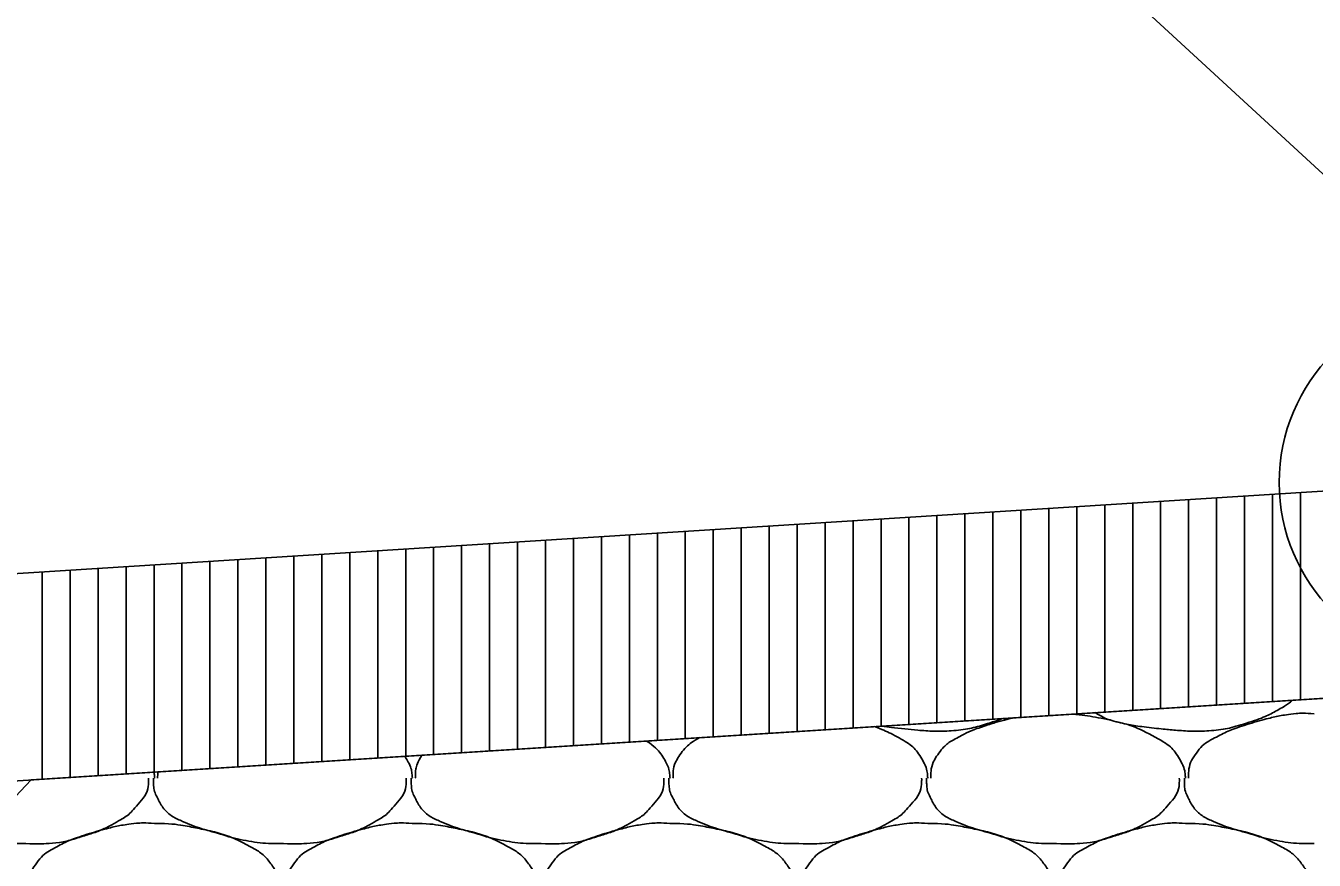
# Model space of a CAD drawing. Extents: x 1373719 to 1374161, y 379835 to 380167.
# Drawn here: x 1373959.459 to 1373961.763, y 379923.674 to 379925.166 of the extents above; entities that cross this region are included whole.
import ezdxf

# ---------------------------------------------------------------- set-up
doc = ezdxf.new("R2010")
doc.units = 0
for name, color, linetype in [('ACHM Surface', 7, 'Continuous'), ('Aggregate Base Course', 7, 'Continuous'), ('GREEN_TXT', 7, 'Continuous'), ('Pavement Layers', 7, 'Continuous'), ('SIGNATURE', 7, 'Continuous')]:
    doc.layers.add(name, color=color, linetype=linetype)

msp = doc.modelspace()

# ---------------------------------------------------------------- linework, layer by layer
msp.add_line((1373942.5249, 379923.119), (1373962.0249, 379924.3496))
at = {"layer": 'ACHM Surface'}
for p, q in [((1373961.638, 379923.9549), (1373961.638, 379924.3252)), ((1373961.688, 379923.9581), (1373961.688, 379924.3283)), ((1373961.738, 379923.9612), (1373961.738, 379924.3315)), ((1373961.288, 379923.9328), (1373961.288, 379924.3031)), ((1373961.338, 379923.936), (1373961.338, 379924.3062)), ((1373961.388, 379923.9391), (1373961.388, 379924.3094)), ((1373961.438, 379923.9423), (1373961.438, 379924.3125)), ((1373961.488, 379923.9454), (1373961.488, 379924.3157)), ((1373961.538, 379923.9486), (1373961.538, 379924.3188)), ((1373961.588, 379923.9518), (1373961.588, 379924.322)), ((1373960.888, 379923.9076), (1373960.888, 379924.2778)), ((1373960.938, 379923.9107), (1373960.938, 379924.281)), ((1373960.988, 379923.9139), (1373960.988, 379924.2841)), ((1373961.038, 379923.917), (1373961.038, 379924.2873)), ((1373961.088, 379923.9202), (1373961.088, 379924.2904)), ((1373961.138, 379923.9234), (1373961.138, 379924.2936)), ((1373961.188, 379923.9265), (1373961.188, 379924.2968)), ((1373961.238, 379923.9297), (1373961.238, 379924.2999)), ((1373960.538, 379923.8855), (1373960.538, 379924.2557)), ((1373960.588, 379923.8887), (1373960.588, 379924.2589)), ((1373960.638, 379923.8918), (1373960.638, 379924.262)), ((1373960.688, 379923.895), (1373960.688, 379924.2652)), ((1373960.738, 379923.8981), (1373960.738, 379924.2684)), ((1373960.788, 379923.9013), (1373960.788, 379924.2715)), ((1373960.838, 379923.9044), (1373960.838, 379924.2747)), ((1373960.188, 379923.8634), (1373960.188, 379924.2336)), ((1373960.238, 379923.8666), (1373960.238, 379924.2368)), ((1373960.288, 379923.8697), (1373960.288, 379924.24)), ((1373960.338, 379923.8729), (1373960.338, 379924.2431)), ((1373960.388, 379923.876), (1373960.388, 379924.2463)), ((1373960.438, 379923.8792), (1373960.438, 379924.2494)), ((1373960.488, 379923.8823), (1373960.488, 379924.2526)), ((1373959.838, 379923.8413), (1373959.838, 379924.2116)), ((1373959.888, 379923.8445), (1373959.888, 379924.2147)), ((1373959.938, 379923.8476), (1373959.938, 379924.2179)), ((1373959.988, 379923.8508), (1373959.988, 379924.221)), ((1373960.038, 379923.8539), (1373960.038, 379924.2242)), ((1373960.088, 379923.8571), (1373960.088, 379924.2273)), ((1373960.138, 379923.8603), (1373960.138, 379924.2305)), ((1373959.488, 379923.8192), (1373959.488, 379924.1895)), ((1373959.538, 379923.8224), (1373959.538, 379924.1926)), ((1373959.588, 379923.8255), (1373959.588, 379924.1958)), ((1373959.638, 379923.8287), (1373959.638, 379924.1989)), ((1373959.688, 379923.8319), (1373959.688, 379924.2021)), ((1373959.738, 379923.835), (1373959.738, 379924.2052)), ((1373959.788, 379923.8382), (1373959.788, 379924.2084))]:
    msp.add_line(p, q, dxfattribs=at)
at = {"layer": 'Aggregate Base Course'}
for points in [[(1373961.7239, 379923.9603), (1373961.7181, 379923.9551), (1373961.712, 379923.9509), (1373961.6869, 379923.9366), (1373961.669, 379923.928), (1373961.6237, 379923.9136), (1373961.5982, 379923.9071), (1373961.5587, 379923.9047), (1373961.5454, 379923.9046), (1373961.5124, 379923.9068), (1373961.4926, 379923.9087), (1373961.451, 379923.9133), (1373961.4295, 379923.9167), (1373961.3947, 379923.9248), (1373961.3827, 379923.931), (1373961.3709, 379923.9381)], [(1373961.3295, 379923.9354), (1373961.3485, 379923.9341), (1373961.3675, 379923.931), (1373961.4187, 379923.9205), (1373961.4484, 379923.9107), (1373961.4982, 379923.884), (1373961.5141, 379923.8701), (1373961.5298, 379923.8409), (1373961.5315, 379923.832), (1373961.5323, 379923.8221), (1373961.5324, 379923.8215), (1373961.5322, 379923.8209)], [(1373961.5376, 379923.8209), (1373961.5377, 379923.8215), (1373961.5376, 379923.8221), (1373961.5376, 379923.8227), (1373961.538, 379923.8379), (1373961.5423, 379923.8525), (1373961.552, 379923.8659), (1373961.562, 379923.8795), (1373961.5742, 379923.8875), (1373961.588, 379923.8947), (1373961.5999, 379923.9009), (1373961.6115, 379923.9067), (1373961.624, 379923.9109), (1373961.6419, 379923.9169), (1373961.6598, 379923.9223), (1373961.678, 379923.9271), (1373961.6894, 379923.9301), (1373961.7007, 379923.9325), (1373961.7122, 379923.9343), (1373961.7289, 379923.9369), (1373961.7459, 379923.9375), (1373961.7626, 379923.9361)], [(1373960.9761, 379923.9131), (1373960.99, 379923.9081), (1373961.0037, 379923.9021), (1373961.0374, 379923.884), (1373961.0533, 379923.8701), (1373961.069, 379923.8409), (1373961.0707, 379923.832), (1373961.0715, 379923.8221), (1373961.0716, 379923.8215), (1373961.0714, 379923.8209)], [(1373961.2049, 379923.9276), (1373961.1995, 379923.9254), (1373961.1941, 379923.9235), (1373961.1629, 379923.9136), (1373961.1374, 379923.9071), (1373961.0979, 379923.9047), (1373961.0846, 379923.9046), (1373961.0516, 379923.9068), (1373961.0318, 379923.9087), (1373961.0042, 379923.9118), (1373960.9963, 379923.9128), (1373960.9885, 379923.9139)], [(1373961.0768, 379923.8209), (1373961.0769, 379923.8215), (1373961.0768, 379923.8221), (1373961.0772, 379923.8379), (1373961.0815, 379923.8525), (1373961.1012, 379923.8795), (1373961.1134, 379923.8875), (1373961.1391, 379923.9009), (1373961.1507, 379923.9067), (1373961.1811, 379923.9169), (1373961.199, 379923.9223), (1373961.2195, 379923.9277), (1373961.2217, 379923.9282), (1373961.2239, 379923.9288)], [(1373960.5688, 379923.8874), (1373960.5831, 379923.8778), (1373960.5948, 379923.8658), (1373960.6082, 379923.8409), (1373960.6099, 379923.832), (1373960.6107, 379923.8221), (1373960.6108, 379923.8215), (1373960.6106, 379923.8209)], [(1373960.616, 379923.8209), (1373960.6161, 379923.8215), (1373960.616, 379923.8221), (1373960.6164, 379923.8379), (1373960.6207, 379923.8525), (1373960.6398, 379923.8787), (1373960.6512, 379923.8866), (1373960.6641, 379923.8935)], [(1373960.1362, 379923.8601), (1373960.1385, 379923.8569), (1373960.1407, 379923.8534), (1373960.1474, 379923.8409), (1373960.1491, 379923.832), (1373960.1499, 379923.8221), (1373960.15, 379923.8215), (1373960.1498, 379923.8209)], [(1373960.1552, 379923.8209), (1373960.1553, 379923.8215), (1373960.1552, 379923.8221), (1373960.1555, 379923.8365), (1373960.1591, 379923.8497), (1373960.167, 379923.8621)], [(1373959.6782, 379923.8209), (1373959.6783, 379923.8191), (1373959.6783, 379923.8173), (1373959.6782, 379923.8155), (1373959.6776, 379923.7973), (1373959.666, 379923.7814), (1373959.653, 379923.7669), (1373959.6449, 379923.7577), (1373959.6363, 379923.7511), (1373959.626, 379923.7453), (1373959.6079, 379923.735), (1373959.59, 379923.7264), (1373959.5702, 379923.7201), (1373959.5447, 379923.712), (1373959.5192, 379923.7049), (1373959.4928, 379923.7039), (1373959.4814, 379923.7035), (1373959.47, 379923.7034), (1373959.4586, 379923.7039)], [(1373959.9194, 379923.7039), (1373959.917, 379923.7039), (1373959.9146, 379923.7039), (1373959.9122, 379923.7039), (1373959.8924, 379923.7039), (1373959.8726, 379923.7058), (1373959.8528, 379923.7093), (1373959.8318, 379923.7131), (1373959.8118, 379923.7195), (1373959.7913, 379923.7254), (1373959.7736, 379923.7305), (1373959.7566, 379923.7361), (1373959.7394, 379923.7435), (1373959.7204, 379923.7517), (1373959.7045, 379923.7655), (1373959.6944, 379923.7849), (1373959.6893, 379923.7949), (1373959.6872, 379923.805), (1373959.6872, 379923.8155), (1373959.6872, 379923.8173), (1373959.6872, 379923.8191), (1373959.6872, 379923.8209)], [(1373959.6879, 379923.8319), (1373959.6884, 379923.8288), (1373959.6888, 379923.8258), (1373959.6891, 379923.8221), (1373959.6892, 379923.8215), (1373959.689, 379923.8209)], [(1373959.6944, 379923.8209), (1373959.6945, 379923.8215), (1373959.6944, 379923.8221), (1373959.6945, 379923.8259), (1373959.6948, 379923.8291), (1373959.6952, 379923.8323)], [(1373960.139, 379923.8209), (1373960.1391, 379923.8191), (1373960.1391, 379923.8173), (1373960.139, 379923.8155), (1373960.1384, 379923.7973), (1373960.1268, 379923.7814), (1373960.1138, 379923.7669), (1373960.1057, 379923.7577), (1373960.0971, 379923.7511), (1373960.0868, 379923.7453), (1373960.0687, 379923.735), (1373960.0508, 379923.7264), (1373960.031, 379923.7201), (1373960.0055, 379923.712), (1373959.98, 379923.7049), (1373959.9536, 379923.7039), (1373959.9422, 379923.7035), (1373959.9308, 379923.7034), (1373959.9194, 379923.7039)], [(1373960.3802, 379923.7039), (1373960.3778, 379923.7039), (1373960.3754, 379923.7039), (1373960.373, 379923.7039), (1373960.3532, 379923.7039), (1373960.3334, 379923.7058), (1373960.3136, 379923.7093), (1373960.2926, 379923.7131), (1373960.2726, 379923.7195), (1373960.2521, 379923.7254), (1373960.2344, 379923.7305), (1373960.2174, 379923.7361), (1373960.2002, 379923.7435), (1373960.1812, 379923.7517), (1373960.1653, 379923.7655), (1373960.1552, 379923.7849), (1373960.1501, 379923.7949), (1373960.148, 379923.805), (1373960.148, 379923.8155), (1373960.148, 379923.8173), (1373960.148, 379923.8191), (1373960.148, 379923.8209)], [(1373960.5998, 379923.8209), (1373960.5999, 379923.8191), (1373960.5999, 379923.8173), (1373960.5998, 379923.8155), (1373960.5992, 379923.7973), (1373960.5876, 379923.7814), (1373960.5746, 379923.7669), (1373960.5665, 379923.7577), (1373960.5579, 379923.7511), (1373960.5476, 379923.7453), (1373960.5295, 379923.735), (1373960.5116, 379923.7264), (1373960.4918, 379923.7201), (1373960.4663, 379923.712), (1373960.4408, 379923.7049), (1373960.4144, 379923.7039), (1373960.403, 379923.7035), (1373960.3916, 379923.7034), (1373960.3802, 379923.7039)], [(1373960.841, 379923.7039), (1373960.8386, 379923.7039), (1373960.8362, 379923.7039), (1373960.8338, 379923.7039), (1373960.814, 379923.7039), (1373960.7942, 379923.7058), (1373960.7744, 379923.7093), (1373960.7534, 379923.7131), (1373960.7334, 379923.7195), (1373960.7129, 379923.7254), (1373960.6952, 379923.7305), (1373960.6782, 379923.7361), (1373960.661, 379923.7435), (1373960.642, 379923.7517), (1373960.6261, 379923.7655), (1373960.616, 379923.7849), (1373960.6109, 379923.7949), (1373960.6088, 379923.805), (1373960.6088, 379923.8155), (1373960.6088, 379923.8173), (1373960.6088, 379923.8191), (1373960.6088, 379923.8209)], [(1373961.0606, 379923.8209), (1373961.0607, 379923.8191), (1373961.0607, 379923.8173), (1373961.0606, 379923.8155), (1373961.06, 379923.7973), (1373961.0484, 379923.7814), (1373961.0354, 379923.7669), (1373961.0273, 379923.7577), (1373961.0187, 379923.7511), (1373961.0084, 379923.7453), (1373960.9903, 379923.735), (1373960.9724, 379923.7264), (1373960.9526, 379923.7201), (1373960.9271, 379923.712), (1373960.9016, 379923.7049), (1373960.8752, 379923.7039), (1373960.8638, 379923.7035), (1373960.8524, 379923.7034), (1373960.841, 379923.7039)], [(1373961.3018, 379923.7039), (1373961.2994, 379923.7039), (1373961.297, 379923.7039), (1373961.2946, 379923.7039), (1373961.2748, 379923.7039), (1373961.255, 379923.7058), (1373961.2352, 379923.7093), (1373961.2142, 379923.7131), (1373961.1942, 379923.7195), (1373961.1737, 379923.7254), (1373961.156, 379923.7305), (1373961.139, 379923.7361), (1373961.1218, 379923.7435), (1373961.1028, 379923.7517), (1373961.0869, 379923.7655), (1373961.0768, 379923.7849), (1373961.0717, 379923.7949), (1373961.0696, 379923.805), (1373961.0696, 379923.8155), (1373961.0696, 379923.8173), (1373961.0696, 379923.8191), (1373961.0696, 379923.8209)], [(1373961.5214, 379923.8209), (1373961.5215, 379923.8191), (1373961.5215, 379923.8173), (1373961.5214, 379923.8155), (1373961.5208, 379923.7973), (1373961.5092, 379923.7814), (1373961.4962, 379923.7669), (1373961.4881, 379923.7577), (1373961.4795, 379923.7511), (1373961.4692, 379923.7453), (1373961.4511, 379923.735), (1373961.4332, 379923.7264), (1373961.4134, 379923.7201), (1373961.3879, 379923.712), (1373961.3624, 379923.7049), (1373961.336, 379923.7039), (1373961.3246, 379923.7035), (1373961.3132, 379923.7034), (1373961.3018, 379923.7039)], [(1373961.7626, 379923.7039), (1373961.7602, 379923.7039), (1373961.7578, 379923.7039), (1373961.7554, 379923.7039), (1373961.7356, 379923.7039), (1373961.7158, 379923.7058), (1373961.696, 379923.7093), (1373961.675, 379923.7131), (1373961.655, 379923.7195), (1373961.6345, 379923.7254), (1373961.6168, 379923.7305), (1373961.5998, 379923.7361), (1373961.5826, 379923.7435), (1373961.5636, 379923.7517), (1373961.5477, 379923.7655), (1373961.5376, 379923.7849), (1373961.5325, 379923.7949), (1373961.5304, 379923.805), (1373961.5304, 379923.8155), (1373961.5304, 379923.8173), (1373961.5304, 379923.8191), (1373961.5304, 379923.8209)], [(1373959.689, 379923.7399), (1373959.7154, 379923.7403), (1373959.7419, 379923.7363), (1373959.7682, 379923.7309), (1373959.8005, 379923.7243), (1373959.8302, 379923.7145), (1373959.86, 379923.6985), (1373959.88, 379923.6878), (1373959.8936, 379923.6734), (1373959.9068, 379923.6535), (1373959.9125, 379923.645), (1373959.9156, 379923.6351), (1373959.914, 379923.6265), (1373959.911, 379923.6096), (1373959.9022, 379923.5928), (1373959.8888, 379923.5779), (1373959.8804, 379923.5685), (1373959.8721, 379923.5621), (1373959.8618, 379923.5563), (1373959.8437, 379923.546), (1373959.8258, 379923.5374), (1373959.806, 379923.5311), (1373959.7805, 379923.523), (1373959.755, 379923.5165), (1373959.7286, 379923.5149), (1373959.7155, 379923.5141), (1373959.7022, 379923.514), (1373959.689, 379923.5149), (1373959.6692, 379923.5162), (1373959.6494, 379923.5181), (1373959.6296, 379923.5203), (1373959.6078, 379923.5227), (1373959.5863, 379923.5261), (1373959.5648, 379923.5311), (1373959.5472, 379923.5352), (1373959.532, 379923.5446), (1373959.5162, 379923.5545), (1373959.4984, 379923.5657), (1373959.4838, 379923.5766), (1373959.4712, 379923.5959), (1373959.4648, 379923.6058), (1373959.4635, 379923.6164), (1373959.464, 379923.6265), (1373959.4649, 379923.6411), (1373959.468, 379923.6558), (1373959.4784, 379923.6697), (1373959.4891, 379923.6838), (1373959.5006, 379923.6913), (1373959.5144, 379923.6985), (1373959.5263, 379923.7047), (1373959.5379, 379923.7105), (1373959.5504, 379923.7147), (1373959.5683, 379923.7207), (1373959.5862, 379923.7261), (1373959.6044, 379923.7309), (1373959.6158, 379923.7339), (1373959.6271, 379923.7363), (1373959.6386, 379923.7381), (1373959.6553, 379923.7407), (1373959.6723, 379923.7413), (1373959.689, 379923.7399)], [(1373960.1498, 379923.7399), (1373960.1762, 379923.7403), (1373960.2027, 379923.7363), (1373960.229, 379923.7309), (1373960.2613, 379923.7243), (1373960.291, 379923.7145), (1373960.3208, 379923.6985), (1373960.3408, 379923.6878), (1373960.3544, 379923.6734), (1373960.3676, 379923.6535), (1373960.3733, 379923.645), (1373960.3764, 379923.6351), (1373960.3748, 379923.6265), (1373960.3718, 379923.6096), (1373960.363, 379923.5928), (1373960.3496, 379923.5779), (1373960.3412, 379923.5685), (1373960.3329, 379923.5621), (1373960.3226, 379923.5563), (1373960.3045, 379923.546), (1373960.2866, 379923.5374), (1373960.2668, 379923.5311), (1373960.2413, 379923.523), (1373960.2158, 379923.5165), (1373960.1894, 379923.5149), (1373960.1763, 379923.5141), (1373960.163, 379923.514), (1373960.1498, 379923.5149), (1373960.13, 379923.5162), (1373960.1102, 379923.5181), (1373960.0904, 379923.5203), (1373960.0686, 379923.5227), (1373960.0471, 379923.5261), (1373960.0256, 379923.5311), (1373960.008, 379923.5352), (1373959.9928, 379923.5446), (1373959.977, 379923.5545), (1373959.9592, 379923.5657), (1373959.9446, 379923.5766), (1373959.932, 379923.5959), (1373959.9256, 379923.6058), (1373959.9243, 379923.6164), (1373959.9248, 379923.6265), (1373959.9257, 379923.6411), (1373959.9288, 379923.6558), (1373959.9392, 379923.6697), (1373959.9499, 379923.6838), (1373959.9614, 379923.6913), (1373959.9752, 379923.6985), (1373959.9871, 379923.7047), (1373959.9987, 379923.7105), (1373960.0112, 379923.7147), (1373960.0291, 379923.7207), (1373960.047, 379923.7261), (1373960.0652, 379923.7309), (1373960.0766, 379923.7339), (1373960.0879, 379923.7363), (1373960.0994, 379923.7381), (1373960.1161, 379923.7407), (1373960.1331, 379923.7413), (1373960.1498, 379923.7399)], [(1373960.6106, 379923.7399), (1373960.637, 379923.7403), (1373960.6635, 379923.7363), (1373960.6898, 379923.7309), (1373960.7221, 379923.7243), (1373960.7518, 379923.7145), (1373960.7816, 379923.6985), (1373960.8016, 379923.6878), (1373960.8152, 379923.6734), (1373960.8284, 379923.6535), (1373960.8341, 379923.645), (1373960.8372, 379923.6351), (1373960.8356, 379923.6265), (1373960.8326, 379923.6096), (1373960.8238, 379923.5928), (1373960.8104, 379923.5779), (1373960.802, 379923.5685), (1373960.7937, 379923.5621), (1373960.7834, 379923.5563), (1373960.7653, 379923.546), (1373960.7474, 379923.5374), (1373960.7276, 379923.5311), (1373960.7021, 379923.523), (1373960.6766, 379923.5165), (1373960.6502, 379923.5149), (1373960.6371, 379923.5141), (1373960.6238, 379923.514), (1373960.6106, 379923.5149), (1373960.5908, 379923.5162), (1373960.571, 379923.5181), (1373960.5512, 379923.5203), (1373960.5294, 379923.5227), (1373960.5079, 379923.5261), (1373960.4864, 379923.5311), (1373960.4688, 379923.5352), (1373960.4536, 379923.5446), (1373960.4378, 379923.5545), (1373960.42, 379923.5657), (1373960.4054, 379923.5766), (1373960.3928, 379923.5959), (1373960.3864, 379923.6058), (1373960.3851, 379923.6164), (1373960.3856, 379923.6265), (1373960.3865, 379923.6411), (1373960.3896, 379923.6558), (1373960.4, 379923.6697), (1373960.4107, 379923.6838), (1373960.4222, 379923.6913), (1373960.436, 379923.6985), (1373960.4479, 379923.7047), (1373960.4595, 379923.7105), (1373960.472, 379923.7147), (1373960.4899, 379923.7207), (1373960.5078, 379923.7261), (1373960.526, 379923.7309), (1373960.5374, 379923.7339), (1373960.5487, 379923.7363), (1373960.5602, 379923.7381), (1373960.5769, 379923.7407), (1373960.5939, 379923.7413), (1373960.6106, 379923.7399)], [(1373961.0714, 379923.7399), (1373961.0978, 379923.7403), (1373961.1243, 379923.7363), (1373961.1506, 379923.7309), (1373961.1829, 379923.7243), (1373961.2126, 379923.7145), (1373961.2424, 379923.6985), (1373961.2624, 379923.6878), (1373961.276, 379923.6734), (1373961.2892, 379923.6535), (1373961.2949, 379923.645), (1373961.298, 379923.6351), (1373961.2964, 379923.6265), (1373961.2934, 379923.6096), (1373961.2846, 379923.5928), (1373961.2712, 379923.5779), (1373961.2628, 379923.5685), (1373961.2545, 379923.5621), (1373961.2442, 379923.5563), (1373961.2261, 379923.546), (1373961.2082, 379923.5374), (1373961.1884, 379923.5311), (1373961.1629, 379923.523), (1373961.1374, 379923.5165), (1373961.111, 379923.5149), (1373961.0979, 379923.5141), (1373961.0846, 379923.514), (1373961.0714, 379923.5149), (1373961.0516, 379923.5162), (1373961.0318, 379923.5181), (1373961.012, 379923.5203), (1373960.9902, 379923.5227), (1373960.9687, 379923.5261), (1373960.9472, 379923.5311), (1373960.9296, 379923.5352), (1373960.9144, 379923.5446), (1373960.8986, 379923.5545), (1373960.8808, 379923.5657), (1373960.8662, 379923.5766), (1373960.8536, 379923.5959), (1373960.8472, 379923.6058), (1373960.8459, 379923.6164), (1373960.8464, 379923.6265), (1373960.8473, 379923.6411), (1373960.8504, 379923.6558), (1373960.8608, 379923.6697), (1373960.8715, 379923.6838), (1373960.883, 379923.6913), (1373960.8968, 379923.6985), (1373960.9087, 379923.7047), (1373960.9203, 379923.7105), (1373960.9328, 379923.7147), (1373960.9507, 379923.7207), (1373960.9686, 379923.7261), (1373960.9868, 379923.7309), (1373960.9982, 379923.7339), (1373961.0095, 379923.7363), (1373961.021, 379923.7381), (1373961.0377, 379923.7407), (1373961.0547, 379923.7413), (1373961.0714, 379923.7399)], [(1373961.5322, 379923.7399), (1373961.5586, 379923.7403), (1373961.5851, 379923.7363), (1373961.6114, 379923.7309), (1373961.6437, 379923.7243), (1373961.6734, 379923.7145), (1373961.7032, 379923.6985), (1373961.7232, 379923.6878), (1373961.7368, 379923.6734), (1373961.75, 379923.6535), (1373961.7557, 379923.645), (1373961.7588, 379923.6351), (1373961.7572, 379923.6265), (1373961.7542, 379923.6096), (1373961.7454, 379923.5928), (1373961.732, 379923.5779), (1373961.7236, 379923.5685), (1373961.7153, 379923.5621), (1373961.705, 379923.5563), (1373961.6869, 379923.546), (1373961.669, 379923.5374), (1373961.6492, 379923.5311), (1373961.6237, 379923.523), (1373961.5982, 379923.5165), (1373961.5718, 379923.5149), (1373961.5587, 379923.5141), (1373961.5454, 379923.514), (1373961.5322, 379923.5149), (1373961.5124, 379923.5162), (1373961.4926, 379923.5181), (1373961.4728, 379923.5203), (1373961.451, 379923.5227), (1373961.4295, 379923.5261), (1373961.408, 379923.5311), (1373961.3904, 379923.5352), (1373961.3752, 379923.5446), (1373961.3594, 379923.5545), (1373961.3416, 379923.5657), (1373961.327, 379923.5766), (1373961.3144, 379923.5959), (1373961.308, 379923.6058), (1373961.3067, 379923.6164), (1373961.3072, 379923.6265), (1373961.3081, 379923.6411), (1373961.3112, 379923.6558), (1373961.3216, 379923.6697), (1373961.3323, 379923.6838), (1373961.3438, 379923.6913), (1373961.3576, 379923.6985), (1373961.3695, 379923.7047), (1373961.3811, 379923.7105), (1373961.3936, 379923.7147), (1373961.4115, 379923.7207), (1373961.4294, 379923.7261), (1373961.4476, 379923.7309), (1373961.459, 379923.7339), (1373961.4703, 379923.7363), (1373961.4818, 379923.7381), (1373961.4985, 379923.7407), (1373961.5155, 379923.7413), (1373961.5322, 379923.7399)], [(1373959.4586, 379923.7039), (1373959.4562, 379923.7039), (1373959.4538, 379923.7039), (1373959.4316, 379923.7039), (1373959.4118, 379923.7058), (1373959.3847, 379923.7106), (1373959.3775, 379923.7123), (1373959.3703, 379923.7141)]]:
    msp.add_open_spline(points, degree=3, dxfattribs=at)
at = {"layer": 'GREEN_TXT'}
msp.add_lwpolyline([(1373962.0249, 379924.6746), (1373958.8651, 379927.5813), (1373957.6785, 379927.5813)], dxfattribs=at)
msp.add_circle((1373962.0249, 379924.3496), 0.325, dxfattribs=at)
at = {"layer": 'Pavement Layers'}
msp.add_line((1373942.5249, 379922.7487), (1373962.0249, 379923.9793), dxfattribs=at)
at = {"layer": 'SIGNATURE'}
for points in [[(1373942.5249, 379922.7487), (1373942.9199, 379923.1439), (1373962.0249, 379924.3496), (1373981.1765, 379925.5582), (1373981.5249, 379925.2099), (1373962.0249, 379923.9793)], [(1373957.9353, 379922.1885), (1373959.468, 379923.818), (1373965.1246, 379924.1749), (1373967.1748, 379922.7716)]]:
    msp.add_lwpolyline(points, close=True, dxfattribs=at)

doc.saveas('drawing.dxf')
